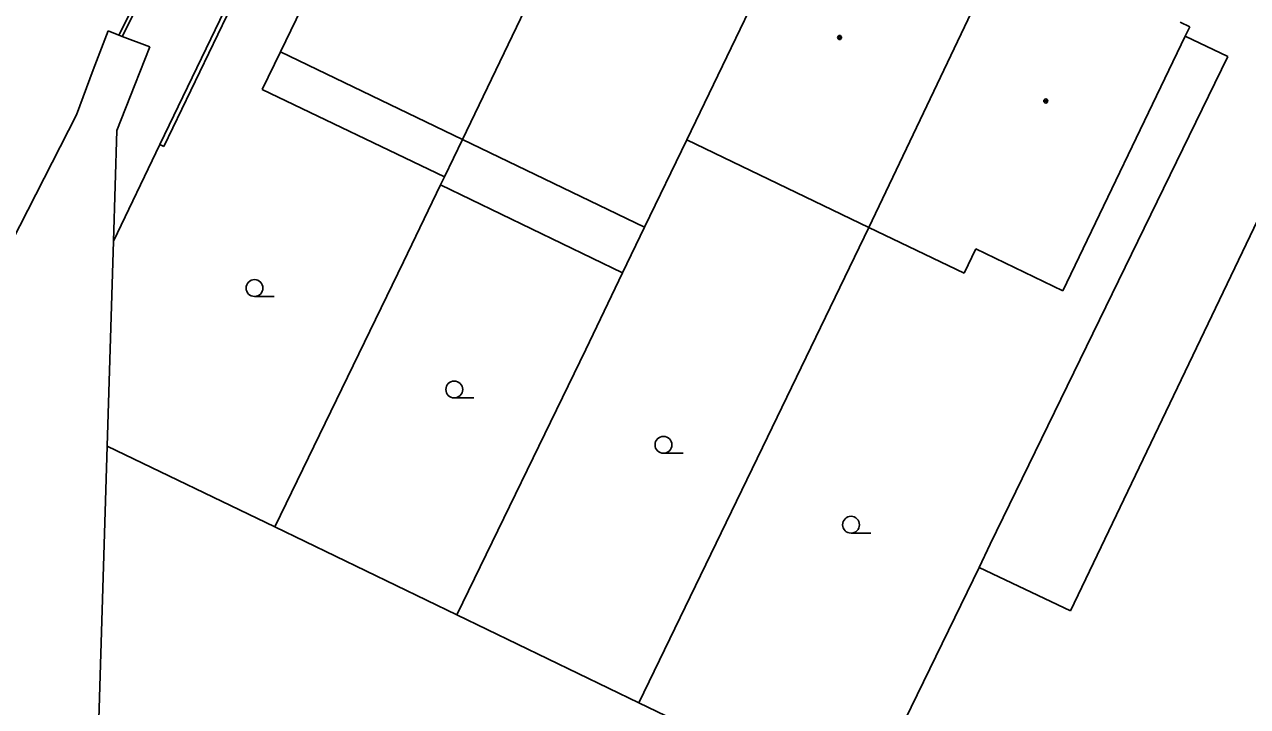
# Model space of a CAD drawing. Extents: x -600309 to -598967, y -1161267 to -1160292.
# Drawn here: x -599941.8 to -599887.4, y -1160784.7 to -1160754.3 of the extents above; entities that cross this region are included whole.
import ezdxf

# ---------------------------------------------------------------- set-up
doc = ezdxf.new("R2010")
doc.units = 0
for name, color, linetype in [('Level 11', 7, 'Continuous'), ('Level 36', 7, 'Continuous'), ('Level 39', 7, 'Continuous'), ('Level 5', 7, 'Continuous'), ('Level 51', 7, 'Continuous'), ('Level 7', 7, 'Continuous'), ('Level 8', 7, 'Continuous')]:
    doc.layers.add(name, color=color, linetype=linetype)

msp = doc.modelspace()

# ---------------------------------------------------------------- linework, layer by layer
at = {"layer": 'Level 11'}
for points in [[(-599931.1599, -1160741.98), (-599937.63, -1160754.75)], [(-599931.03, -1160742.07), (-599937.48, -1160754.81)], [(-599928.19, -1160743.83), (-599935.8, -1160759.63)], [(-599928.01, -1160743.9099), (-599935.63, -1160759.71)]]:
    msp.add_lwpolyline(points, dxfattribs=at)
at = {"layer": 'Level 36'}
for p, q in [((-599931.59, -1160766.395), (-599930.715, -1160766.395)), ((-599922.7, -1160770.915), (-599921.825, -1160770.915)), ((-599913.39, -1160773.375), (-599912.515, -1160773.375)), ((-599905.04, -1160776.935), (-599904.165, -1160776.935))]:
    msp.add_line(p, q, dxfattribs=at)
for centre in [(-599931.5901, -1160766.0199), (-599922.7001, -1160770.5399), (-599913.3901, -1160772.9999), (-599905.0401, -1160776.5599)]:
    msp.add_circle(centre, 0.375, dxfattribs=at)
at = {"layer": 'Level 39'}
for centre, radius in [((-599905.55, -1160754.86), 0.09), ((-599905.55, -1160754.86), 0.0398), ((-599896.37, -1160757.69), 0.09), ((-599896.37, -1160757.69), 0.0398)]:
    msp.add_circle(centre, radius, dxfattribs=at)
at = {"layer": 'Level 5'}
for points in [[(-599930.44, -1160755.5), (-599923.95, -1160742.09)], [(-599922.34, -1160759.4099), (-599915.87, -1160745.92)], [(-599912.35, -1160759.42), (-599907.2, -1160748.71)], [(-599904.25, -1160763.32), (-599898.62, -1160751.51)], [(-599890.39, -1160754.18), (-599889.96, -1160754.38)], [(-599889.96, -1160754.38), (-599890.1599, -1160754.8)], [(-599890.1599, -1160754.8), (-599895.61, -1160766.14)], [(-599930.44, -1160755.5), (-599922.34, -1160759.4099)], [(-599922.34, -1160759.4099), (-599914.23, -1160763.31)], [(-599912.35, -1160759.42), (-599914.23, -1160763.31)], [(-599912.35, -1160759.42), (-599904.25, -1160763.32)], [(-599904.25, -1160763.32), (-599900.01, -1160765.36)], [(-599900.01, -1160765.36), (-599899.49, -1160764.28)], [(-599899.49, -1160764.28), (-599895.61, -1160766.14)]]:
    msp.add_lwpolyline(points, dxfattribs=at)
at = {"layer": 'Level 51'}
for points in [[(-599938.78, -1160756.3), (-599938.1, -1160754.56)], [(-599938.1, -1160754.56), (-599937.63, -1160754.75)], [(-599937.63, -1160754.75), (-599937.48, -1160754.81)], [(-599937.48, -1160754.81), (-599936.25, -1160755.27)], [(-599936.25, -1160755.27), (-599936.92, -1160756.9699)], [(-599930.44, -1160755.5), (-599931.25, -1160757.17)], [(-599939.51, -1160758.3), (-599938.78, -1160756.3)], [(-599936.92, -1160756.9699), (-599937.7199, -1160759.01)], [(-599931.25, -1160757.17), (-599923.14, -1160761.07)], [(-599944.95, -1160768.92), (-599939.51, -1160758.3)], [(-599937.87, -1160763.93), (-599937.7199, -1160759.01)], [(-599895.27, -1160780.39), (-599884.9, -1160758.73)], [(-599937.87, -1160763.93), (-599935.8, -1160759.63)], [(-599935.63, -1160759.71), (-599935.8, -1160759.63)], [(-599922.34, -1160759.4099), (-599923.14, -1160761.07)], [(-599923.14, -1160761.07), (-599923.31, -1160761.43)], [(-599924.96, -1160764.85), (-599923.31, -1160761.43)], [(-599923.31, -1160761.43), (-599915.21, -1160765.34)], [(-599914.23, -1160763.31), (-599915.21, -1160765.34)], [(-599908.76, -1160772.6599), (-599904.25, -1160763.32)], [(-599938.15, -1160773.06), (-599937.87, -1160763.93)], [(-599924.96, -1160764.85), (-599930.69, -1160776.6599)], [(-599916.85, -1160768.75), (-599915.21, -1160765.34)], [(-599916.85, -1160768.75), (-599922.58, -1160780.57)], [(-599908.76, -1160772.6599), (-599914.48, -1160784.49)], [(-599939.04, -1160802.25), (-599938.15, -1160773.06)], [(-599938.15, -1160773.06), (-599930.69, -1160776.6599)], [(-599930.69, -1160776.6599), (-599922.58, -1160780.57)], [(-599898.84, -1160777.43), (-599899.33, -1160778.46)], [(-599899.33, -1160778.46), (-599899.87, -1160779.56)], [(-599899.33, -1160778.46), (-599895.27, -1160780.39)], [(-599899.87, -1160779.56), (-599904.59, -1160789.26)], [(-599922.58, -1160780.57), (-599914.48, -1160784.49)], [(-599914.48, -1160784.49), (-599904.59, -1160789.26)]]:
    msp.add_lwpolyline(points, dxfattribs=at)
at = {"layer": 'Level 7'}
msp.add_lwpolyline([(-599888.27, -1160755.71), (-599898.84, -1160777.43)], dxfattribs=at)
at = {"layer": 'Level 8'}
msp.add_lwpolyline([(-599888.27, -1160755.71), (-599890.1599, -1160754.8)], dxfattribs=at)

doc.saveas('drawing.dxf')
